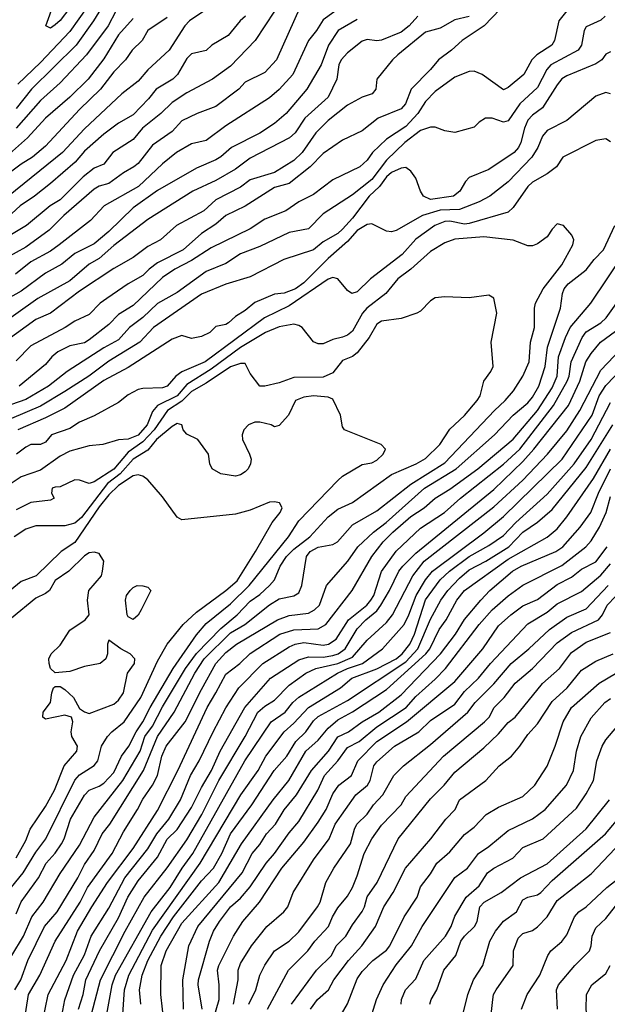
# Model space of a CAD drawing. Header units: metres. Extents: x -51132 to -49532, y -231222 to -229437.
# Tile 302 of 334: x -49998 to -49938, y -229773 to -229672. Entities that reach past the tile are written whole.
import ezdxf

# ---------------------------------------------------------------- set-up
doc = ezdxf.new("R2010")
doc.units = ezdxf.units.M
doc.layers.add('CONTOUR_INDEX', color=1, linetype='Continuous')
doc.layers.add('CONTOUR_INTER', color=3, linetype='Continuous')

msp = doc.modelspace()

# ---------------------------------------------------------------- linework, layer by layer
at = {"layer": 'CONTOUR_INDEX'}
for points, elevation in [([(-49988.85, -229669.26), (-49990.65, -229672.26), (-49992.42, -229674.76), (-49997, -229679.26), (-49998.58, -229681.25)], 50), ([(-49957.35, -229671.76), (-49958.24, -229672.76), (-49959.08, -229673.41), (-49961.08, -229674.23), (-49961.58, -229674.29), (-49962.58, -229674.16), (-49963.08, -229674.33), (-49964.58, -229675.53), (-49965.25, -229676.26), (-49965.46, -229676.76), (-49965.67, -229678.26), (-49966.58, -229680.1), (-49968.95, -229682.26), (-49969.97, -229683.76), (-49970.53, -229684.26), (-49974.58, -229686.37), (-49976.08, -229687.47), (-49978.08, -229688.66), (-49980.44, -229689.76), (-49985.08, -229692.67), (-49988.58, -229695.33), (-49990.08, -229696.67), (-49991.08, -229697.26), (-49993.08, -229698.96), (-49996.36, -229700.76), (-50002.68, -229705.26)], 40), ([(-49975.04, -229671.76), (-49975.6, -229672.26), (-49976.82, -229673.76), (-49978.5, -229674.76), (-49979.08, -229675.31), (-49980.58, -229675.63), (-49981.08, -229676.13), (-49982.03, -229677.76), (-49982.5, -229678.26), (-49984.23, -229679.26), (-49985.01, -229680.26), (-49986.58, -229681.89), (-49988.08, -229682.77), (-49989.58, -229683.9), (-49991.58, -229685.65), (-49992.54, -229686.76), (-49995.08, -229688.96), (-49996.69, -229690.26), (-49998.18, -229691.26), (-50000.39, -229693.26)], 45), ([(-49937.58, -229675.45), (-49938.08, -229675.68), (-49938.49, -229676.26), (-49939.08, -229676.68), (-49942.08, -229677.9), (-49942.58, -229678.22), (-49943.08, -229678.81), (-49944.58, -229681.19), (-49945.58, -229681.93), (-49946.08, -229682.47), (-49946.43, -229683.26), (-49946.81, -229684.76), (-49947.04, -229685.26), (-49947.47, -229685.76), (-49950.08, -229687.52), (-49952.08, -229688.33), (-49952.48, -229688.76), (-49953.04, -229689.76), (-49953.71, -229690.26), (-49956.08, -229690.6), (-49956.77, -229690.26), (-49957.09, -229689.76), (-49957.58, -229688.4), (-49958.08, -229687.7), (-49958.58, -229687.32), (-49959.08, -229687.37), (-49960.08, -229687.84), (-49960.58, -229688.28), (-49961.31, -229689.26), (-49962.37, -229690.26), (-49964.08, -229692.53), (-49965.08, -229693.64), (-49965.58, -229694.09), (-49967.08, -229694.95), (-49968.08, -229695.77), (-49971.11, -229696.76), (-49974.58, -229698.55), (-49977.08, -229699.29), (-49979.58, -229700.32), (-49984.49, -229703.76), (-49985.88, -229705.26), (-49989.08, -229707.22), (-49991.14, -229708.76), (-49993.58, -229710.32), (-49996.08, -229711.84), (-49999.08, -229713.08)], 35), ([(-49994.62, -229778.26), (-49993.58, -229772.8), (-49992.7, -229770.26), (-49991.58, -229768.17), (-49990.88, -229766.26), (-49989.08, -229763.39), (-49987.44, -229760.26), (-49985.08, -229757.29), (-49984.16, -229755.76), (-49982.92, -229754.26), (-49981.71, -229752.26), (-49980.7, -229749.76), (-49979.79, -229748.26), (-49978.37, -229745.26), (-49977.08, -229742.81), (-49975.75, -229740.76), (-49973.27, -229738.26), (-49970.58, -229736.55), (-49969.95, -229736.26), (-49969.08, -229736.11), (-49967.08, -229736.39), (-49966.52, -229736.26), (-49965.76, -229735.76), (-49964.49, -229733.76), (-49962.61, -229732.26), (-49962.18, -229731.76), (-49961.89, -229731.26), (-49961.08, -229728.81), (-49959.58, -229726.71), (-49957.08, -229724.36), (-49954.63, -229722.76), (-49952.98, -229721.26), (-49948.58, -229717.77), (-49946.91, -229716.26), (-49943.45, -229711.76), (-49942.03, -229709.26), (-49941.85, -229708.76), (-49941.64, -229707.26), (-49940.5, -229704.76), (-49940.08, -229704.18), (-49938.58, -229703.26), (-49938.04, -229702.76), (-49936.26, -229700.26)], 35), ([(-49998.58, -229763.95), (-49998.08, -229762.72), (-49996.31, -229760.26), (-49995.51, -229758.76), (-49994.58, -229757.74), (-49993.93, -229756.76), (-49993.65, -229756.26), (-49993, -229754.26), (-49991.58, -229751.78), (-49991.08, -229751.27), (-49990.08, -229750.87), (-49989.58, -229750.53), (-49988.58, -229749.45), (-49987.78, -229747.76), (-49987.03, -229746.76), (-49986.28, -229745.26), (-49985.58, -229744.24), (-49984.84, -229742.76), (-49982.48, -229738.76), (-49980.08, -229735.31), (-49979.08, -229734.15), (-49976.58, -229732.14), (-49974.68, -229730.26), (-49970.65, -229725.26), (-49969.58, -229723.59), (-49965.58, -229719.46), (-49965.08, -229719.03), (-49963.08, -229717.82), (-49962.08, -229717.66), (-49961.58, -229717.39), (-49960.93, -229716.76), (-49960.68, -229716.26), (-49961.13, -229715.76), (-49964.89, -229714.26), (-49965.08, -229713.95), (-49965.31, -229712.76), (-49966.08, -229711.12), (-49966.58, -229710.92), (-49968.08, -229710.77), (-49969.08, -229710.9), (-49969.91, -229711.26), (-49970.63, -229712.76), (-49971.58, -229713.82), (-49972.08, -229713.96), (-49972.43, -229713.76), (-49973.58, -229713.47), (-49974.08, -229713.48), (-49974.75, -229713.76), (-49975.23, -229714.26), (-49975.38, -229714.76), (-49975.36, -229715.26), (-49974.64, -229716.76), (-49974.48, -229717.26), (-49974.54, -229717.76), (-49974.77, -229718.26), (-49975.08, -229718.58), (-49975.58, -229718.88), (-49976.08, -229719), (-49977.58, -229718.78), (-49978.48, -229718.26), (-49978.72, -229717.76), (-49978.86, -229716.76), (-49979.94, -229715.26), (-49981.08, -229714.7), (-49981.45, -229714.26), (-49981.58, -229713.76), (-49982.08, -229713.62), (-49982.58, -229713.9), (-49984.2, -229715.26), (-49985.08, -229716.33), (-49986.58, -229717.28), (-49987.92, -229718.76), (-49989.2, -229719.76), (-49991.87, -229723.26), (-49992.58, -229723.85), (-49993.58, -229724.11), (-49996.58, -229724.11), (-49997.58, -229724.47), (-49998.78, -229725.26)], 30), ([(-49985.78, -229773.26), (-49985.93, -229771.76), (-49985.65, -229770.26), (-49985.09, -229768.76), (-49983.75, -229766.26), (-49982.44, -229764.26), (-49979.58, -229760.59), (-49978.35, -229759.26), (-49977.48, -229757.76), (-49976.58, -229755.76), (-49974.39, -229752.76), (-49972.12, -229749.26), (-49970.82, -229747.76), (-49969.89, -229746.26), (-49968.87, -229745.26), (-49968.08, -229744.15), (-49967.58, -229743.69), (-49964.58, -229742.06), (-49958.58, -229738.09), (-49957.38, -229736.76), (-49956.08, -229733.72), (-49955, -229731.76), (-49954.27, -229730.76), (-49953.08, -229729.49), (-49952.08, -229728.63), (-49950.4, -229727.76), (-49948.04, -229726.26), (-49946.58, -229724.78), (-49945.08, -229723.74), (-49943.58, -229722.45), (-49940.08, -229718.14), (-49937.36, -229713.76)], 40), ([(-49976.28, -229773.26), (-49975.81, -229770.76), (-49975.8, -229769.76), (-49975.58, -229769.08), (-49974.42, -229767.26), (-49972.87, -229765.26), (-49971.1, -229763.76), (-49970.69, -229763.26), (-49970.17, -229761.76), (-49968.08, -229758.42), (-49966.46, -229756.26), (-49965.86, -229754.76), (-49963.74, -229751.76), (-49962.54, -229750.76), (-49962.25, -229750.26), (-49961.89, -229748.76), (-49961.58, -229748.35), (-49959.77, -229746.76), (-49957.27, -229745.26), (-49956.08, -229744.1), (-49953.58, -229742.44), (-49952.58, -229741.12), (-49951.14, -229739.76), (-49949.9, -229738.26), (-49946.08, -229734.17), (-49944.08, -229733), (-49943.08, -229732.14), (-49940.58, -229730.87), (-49938.58, -229729.17), (-49937.58, -229728.01)], 45), ([(-49965.21, -229774.26), (-49964.58, -229773.2), (-49963.58, -229770.64), (-49963.08, -229769.9), (-49961.97, -229768.76), (-49960.58, -229767.69), (-49960.25, -229767.26), (-49958.78, -229764.26), (-49957.43, -229762.26), (-49957.08, -229761.2), (-49956.08, -229759.87), (-49955.43, -229758.76), (-49954.08, -229757.59), (-49952.58, -229755.82), (-49951.58, -229755.07), (-49950.35, -229753.76), (-49949.08, -229753), (-49946.58, -229751.9), (-49945.35, -229750.76), (-49944.08, -229748.81), (-49943.26, -229746.76), (-49942.46, -229744.26), (-49941.61, -229742.76), (-49938.77, -229740.26), (-49937.08, -229739.29)], 50), ([(-49949.95, -229775.26), (-49949.68, -229772.76), (-49949.59, -229772.26), (-49949.32, -229771.76), (-49947.58, -229769.26), (-49947.56, -229767.76), (-49947.08, -229766.48), (-49946.58, -229766), (-49945.58, -229765.67), (-49945.08, -229765.31), (-49944.08, -229764.26), (-49943.08, -229762.61), (-49939.58, -229759.86), (-49937.1, -229757.26)], 55)]:
    msp.add_lwpolyline(points, dxfattribs=dict(at, elevation=elevation))
at = {"layer": 'CONTOUR_INTER'}
for points, elevation in [([(-49992.08, -229669.59), (-49994.08, -229672.22), (-49994.58, -229672.67), (-49995.08, -229673.02), (-49995.54, -229672.76), (-49992.84, -229665.26)], 52), ([(-49962.08, -229668.53), (-49967.08, -229672.14), (-49967.75, -229673.26), (-49968.58, -229674.26), (-49970.21, -229677.76), (-49971.58, -229679.32), (-49972.58, -229680.15), (-49977.08, -229683.03), (-49979.08, -229684.55), (-49980.58, -229684.89), (-49982.13, -229685.76), (-49983.58, -229686.95), (-49986.03, -229689.26), (-49989.56, -229691.26), (-49990.97, -229692.76), (-49994.19, -229695.26), (-49995.08, -229695.92), (-49997.08, -229697), (-49998.67, -229698.26)], 42), ([(-49969.41, -229670.76), (-49971.86, -229676.26), (-49973.08, -229677.57), (-49975.08, -229678.56), (-49975.72, -229679.26), (-49978.08, -229681.06), (-49980.01, -229681.76), (-49981.58, -229682.54), (-49982.58, -229683.61), (-49984.58, -229685.01), (-49986.08, -229686.89), (-49986.51, -229687.26), (-49987.58, -229687.86), (-49989.08, -229688.97), (-49990.08, -229689.23), (-49990.58, -229689.55), (-49993.71, -229692.26), (-49995.2, -229693.76), (-49997.58, -229695.51), (-49999.58, -229696.58)], 43), ([(-49978.08, -229670.44), (-49980.81, -229672.26), (-49981.27, -229672.76), (-49982.88, -229675.26), (-49985.08, -229677.3), (-49986.08, -229678.46), (-49987.76, -229679.76), (-49991.58, -229683.36), (-49993.82, -229685.76), (-49999.39, -229690.26)], 46), ([(-49948.08, -229670.21), (-49950.54, -229672.76), (-49952.82, -229674.26), (-49953.91, -229675.26), (-49955.26, -229676.26), (-49956.05, -229677.26), (-49958.06, -229679.26), (-49958.63, -229680.76), (-49959.08, -229681.29), (-49961.44, -229682.26), (-49963.08, -229683.55), (-49965.08, -229684.5), (-49967.08, -229685.89), (-49968.4, -229687.26), (-49970.58, -229688.96), (-49972.08, -229689.37), (-49975.08, -229691.27), (-49977.08, -229692.24), (-49978.08, -229693.12), (-49979.58, -229694.1), (-49981.45, -229695.76), (-49984.08, -229697.12), (-49984.95, -229697.76), (-49985.58, -229698.42), (-49987.08, -229699.25), (-49989.29, -229700.76), (-49989.95, -229701.26), (-49991.08, -229702.43), (-49992.58, -229703.11), (-49993.57, -229703.76), (-49997.08, -229705.63), (-49998.58, -229707.18)], 38), ([(-49991.23, -229670.76), (-49993.08, -229673.34), (-49996.08, -229676.54), (-49998.4, -229678.76)], 51), ([(-49952.08, -229671.81), (-49953.58, -229672.14), (-49955.08, -229673), (-49956.58, -229673.41), (-49959.41, -229675.76), (-49959.97, -229676.26), (-49961.57, -229678.26), (-49961.68, -229679.26), (-49962.04, -229679.76), (-49963.08, -229680.09), (-49964.58, -229680.91), (-49966.58, -229682.49), (-49967.82, -229683.76), (-49969.25, -229685.76), (-49970.08, -229686.58), (-49972.08, -229687.84), (-49974.58, -229688.58), (-49975.58, -229689.34), (-49978.08, -229690.63), (-49979.32, -229691.76), (-49982.12, -229693.26), (-49983.79, -229694.76), (-49985.08, -229695.42), (-49986.58, -229696.56), (-49988.58, -229697.68), (-49992.08, -229700.03), (-49995.08, -229702.27), (-49996.58, -229702.93), (-50001.58, -229706.52)], 39), ([(-49963.58, -229672.12), (-49965.54, -229673.26), (-49966.53, -229674.76), (-49967.27, -229676.76), (-49968.77, -229679.26), (-49970.87, -229681.76), (-49972.08, -229682.81), (-49973.58, -229683.78), (-49976.49, -229685.26), (-49977.58, -229686.23), (-49978.08, -229686.53), (-49980.08, -229687.38), (-49984.08, -229689.67), (-49986.58, -229691.45), (-49989.08, -229693.9), (-49990.58, -229695.16), (-49992.58, -229696.16), (-49993.91, -229697.26), (-49995.58, -229698.18), (-49998.08, -229700), (-50001.22, -229701.76)], 41), ([(-49983.08, -229671.9), (-49985.07, -229673.26), (-49985.64, -229674.26), (-49986.69, -229675.26), (-49987.36, -229676.26), (-49988.58, -229677.49), (-49989.92, -229679.26), (-49992.08, -229681.37), (-49995.58, -229685.11), (-49996.92, -229686.26), (-49998.08, -229686.97), (-50000.08, -229688.49)], 47), ([(-49986.58, -229672.01), (-49988.08, -229673.69), (-49989.58, -229676.17), (-49991.19, -229678.26), (-49993.08, -229680.09), (-49995.59, -229682.26), (-49997.42, -229684.26), (-49999.58, -229686.17)], 48), ([(-49972.08, -229671.26), (-49974.05, -229674.26), (-49976.58, -229676.91), (-49978.45, -229678.26), (-49981.08, -229679.64), (-49982.58, -229680.65), (-49983.74, -229681.76), (-49985.62, -229683.26), (-49986.58, -229684.44), (-49988.65, -229685.76), (-49989.58, -229686.96), (-49990.58, -229687.4), (-49991.7, -229688.26), (-49994.08, -229690.65), (-49995.1, -229691.26), (-49997.51, -229693.26), (-49999.08, -229694.2)], 44), ([(-49938.14, -229671.76), (-49938.58, -229672.18), (-49940.08, -229672.87), (-49940.31, -229673.26), (-49940.58, -229674.76), (-49940.92, -229675.26), (-49943.73, -229676.76), (-49944.14, -229677.26), (-49945.08, -229679.09), (-49946.88, -229680.76), (-49948.08, -229682.54), (-49948.58, -229682.65), (-49949.73, -229682.26), (-49950.43, -229682.26), (-49951.08, -229682.65), (-49951.58, -229683.16), (-49953.58, -229683.72), (-49954.58, -229683.55), (-49955.58, -229683.18), (-49956.08, -229683.17), (-49957.08, -229683.51), (-49958.69, -229684.76), (-49960.58, -229686.56), (-49962.08, -229688.54), (-49964.08, -229690.11), (-49967.08, -229692.08), (-49968.58, -229693.61), (-49970.58, -229693.98), (-49973.58, -229695.43), (-49975.58, -229696.17), (-49977.08, -229697.16), (-49979.08, -229697.98), (-49982.08, -229700.17), (-49984.08, -229701.29), (-49985.58, -229702.72), (-49986.96, -229703.76), (-49988.08, -229705.01), (-49989.58, -229705.84), (-49993.37, -229708.26), (-49995.28, -229709.76), (-49997.58, -229711.15), (-49999.08, -229711.64)], 36), ([(-49988.36, -229671.26), (-49989.13, -229672.76), (-49991.36, -229675.76), (-49994.08, -229678.63), (-49996.08, -229680.43), (-49998.58, -229683.28)], 49), ([(-49942.08, -229671.22), (-49942.88, -229672.26), (-49943.34, -229674.26), (-49943.62, -229674.76), (-49945.16, -229675.76), (-49945.65, -229676.26), (-49946.48, -229677.76), (-49948.08, -229679.1), (-49948.58, -229679.33), (-49950.76, -229677.76), (-49951.58, -229677.41), (-49952.08, -229677.45), (-49953.58, -229678.04), (-49955.58, -229679.51), (-49956.58, -229680.54), (-49957.36, -229681.76), (-49958.58, -229683.11), (-49960.58, -229684.4), (-49962.01, -229685.76), (-49962.58, -229686.56), (-49963.32, -229687.26), (-49966.08, -229688.57), (-49968.08, -229690.1), (-49969.58, -229690.85), (-49970.92, -229691.76), (-49973.08, -229692.62), (-49974.58, -229693.6), (-49978.58, -229695.58), (-49980.58, -229696.86), (-49982.31, -229697.76), (-49983.58, -229698.6), (-49986.58, -229701.49), (-49988.08, -229702.43), (-49989.08, -229703.45), (-49991.08, -229705.02), (-49991.58, -229705.31), (-49993.08, -229705.62), (-49994.3, -229706.26), (-49994.92, -229706.76), (-49995.58, -229707.56), (-49998.28, -229709.76)], 37), ([(-49937.58, -229679.76), (-49938.08, -229679.63), (-49939.08, -229680), (-49942.08, -229682.49), (-49944.08, -229683.51), (-49944.58, -229684.11), (-49945.06, -229685.26), (-49945.68, -229686.26), (-49948.08, -229688.79), (-49949.96, -229690.26), (-49951.08, -229690.84), (-49953.08, -229691.63), (-49955.08, -229691.69), (-49956.89, -229692.26), (-49959.58, -229693.77), (-49960.08, -229693.91), (-49960.58, -229693.85), (-49962.08, -229693.09), (-49962.58, -229693.17), (-49963.58, -229693.78), (-49964.58, -229694.93), (-49966.58, -229696.65), (-49969.08, -229699.15), (-49969.93, -229699.76), (-49971.08, -229700.23), (-49972.08, -229700.34), (-49974.08, -229701.19), (-49975.08, -229702.01), (-49976.08, -229702.62), (-49976.78, -229703.26), (-49977.08, -229703.44), (-49978.08, -229703.66), (-49978.72, -229704.26), (-49979.58, -229704.68), (-49980.58, -229704.87), (-49981.58, -229704.58), (-49982.58, -229704.93), (-49987.08, -229707.84), (-49989.58, -229709.2), (-49993.58, -229712.03), (-49995.58, -229713.04), (-49998.43, -229714.26)], 34), ([(-49937.58, -229684.68), (-49938.08, -229684.38), (-49939.08, -229684.55), (-49942.49, -229686.26), (-49943.15, -229687.26), (-49944.08, -229687.96), (-49945.58, -229688.82), (-49946.08, -229689.26), (-49947.58, -229691.44), (-49948.08, -229691.89), (-49952.08, -229693.07), (-49952.58, -229693.12), (-49954.08, -229692.83), (-49954.58, -229692.85), (-49955.63, -229693.26), (-49957.58, -229694.67), (-49958.97, -229696.26), (-49962.21, -229698.76), (-49963.58, -229700.1), (-49964.15, -229700.26), (-49964.58, -229699.94), (-49965.58, -229698.76), (-49966.08, -229698.61), (-49966.58, -229698.78), (-49970.58, -229701.53), (-49973.1, -229702.76), (-49979.2, -229707.26), (-49981.58, -229708.3), (-49982.2, -229708.76), (-49983.08, -229709.77), (-49983.58, -229709.94), (-49985.58, -229710), (-49986.08, -229710.13), (-49987.08, -229710.66), (-49988.08, -229711.45), (-49990.58, -229712.81), (-49992.08, -229713.47), (-49993.08, -229714.11), (-49994.96, -229714.76), (-49995.58, -229715.52), (-49996.08, -229715.75), (-49997.08, -229715.75), (-49997.58, -229716.03), (-49998.55, -229716.76)], 33), ([(-49998.73, -229771.76), (-49998.12, -229770.76), (-49997.38, -229768.76), (-49995.69, -229765.26), (-49994.39, -229763.76), (-49992.26, -229760.26), (-49991.58, -229758.91), (-49990.58, -229757.45), (-49989.76, -229755.76), (-49988.98, -229754.76), (-49985.51, -229749.26), (-49984.08, -229745.77), (-49982.38, -229743.26), (-49980.26, -229739.26), (-49979.28, -229737.76), (-49976.58, -229735.1), (-49975.12, -229734.26), (-49972.58, -229732.23), (-49971.58, -229731.62), (-49970.08, -229731.3), (-49969.58, -229731.01), (-49969.27, -229730.26), (-49968.78, -229727.26), (-49968.4, -229726.76), (-49967.58, -229726.3), (-49966.08, -229726.03), (-49965.62, -229725.76), (-49964.08, -229724.01), (-49961.58, -229722.56), (-49958.08, -229719.84), (-49954.58, -229717.66), (-49949.48, -229712.26), (-49948.39, -229711.26), (-49947.55, -229710.26), (-49946.58, -229708.76), (-49945.95, -229707.26), (-49945.81, -229705.26), (-49945.4, -229703.76), (-49945.4, -229701.76), (-49945.28, -229701.26), (-49944.51, -229699.76), (-49942.58, -229697.31), (-49941.47, -229695.26), (-49941.34, -229694.76), (-49941.55, -229694.26), (-49942.41, -229693.26), (-49943.08, -229693.11), (-49943.58, -229693.64), (-49944.08, -229694.43), (-49945.08, -229695.17), (-49945.58, -229695.37), (-49946.08, -229695.36), (-49947.58, -229694.79), (-49950.58, -229694.45), (-49953.58, -229694.69), (-49954.58, -229695.04), (-49956.08, -229695.94), (-49958.08, -229697.75), (-49959.42, -229698.76), (-49960.66, -229700.26), (-49962.61, -229701.76), (-49963.04, -229702.26), (-49964.08, -229704.11), (-49964.58, -229704.52), (-49965.08, -229704.74), (-49966.08, -229704.97), (-49967.08, -229705.41), (-49967.58, -229705.44), (-49968.08, -229705.22), (-49969.22, -229703.76), (-49969.58, -229703.53), (-49970.08, -229703.41), (-49971.58, -229703.68), (-49972.99, -229704.26), (-49975.58, -229705.81), (-49978.58, -229708.04), (-49981.08, -229709.6), (-49982.08, -229710.77), (-49984.08, -229711.76), (-49984.58, -229712.38), (-49985.14, -229713.76), (-49986.08, -229714.79), (-49987.08, -229715.23), (-49988.08, -229715.27), (-49989.7, -229715.76), (-49991.08, -229715.9), (-49993.08, -229716.46), (-49994.08, -229716.97), (-49996.08, -229718.39), (-49998.08, -229719.09), (-49999.09, -229719.76)], 32), ([(-49997.87, -229775.76), (-49997.31, -229772.26), (-49996.15, -229770.26), (-49994.58, -229766.77), (-49992.03, -229762.76), (-49991.26, -229761.26), (-49988.75, -229757.76), (-49987.58, -229755.54), (-49986.12, -229753.26), (-49985.58, -229752.18), (-49984.58, -229750.76), (-49984.09, -229749.76), (-49983.65, -229747.76), (-49983.21, -229746.76), (-49981.24, -229744.26), (-49979.58, -229740.91), (-49978.08, -229738.25), (-49977.08, -229737.13), (-49975.96, -229736.26), (-49971.75, -229733.76), (-49970.58, -229733.32), (-49968.58, -229733.08), (-49967.97, -229732.76), (-49967.44, -229732.26), (-49966.73, -229730.26), (-49964.54, -229727.76), (-49963.51, -229726.26), (-49961.93, -229724.76), (-49960.6, -229723.76), (-49956.69, -229720.26), (-49953.44, -229718.26), (-49949.51, -229714.76), (-49947.58, -229712.76), (-49946.08, -229711.5), (-49945.58, -229710.92), (-49944.94, -229709.76), (-49944.29, -229707.76), (-49944.06, -229705.76), (-49942.73, -229701.76), (-49942.53, -229700.26), (-49942.34, -229699.76), (-49941.94, -229699.26), (-49940.08, -229697.83), (-49939.28, -229696.76), (-49938.3, -229695.76), (-49937.15, -229693.26)], 33), ([(-49995.93, -229775.26), (-49995.29, -229772.26), (-49993.45, -229768.76), (-49992.28, -229765.76), (-49990.83, -229763.26), (-49989.2, -229760.76), (-49986.59, -229757.26), (-49984.08, -229753.35), (-49982.01, -229749.26), (-49979, -229742.76), (-49978.08, -229741.28), (-49977.08, -229739.34), (-49975.64, -229738.26), (-49974.58, -229737.22), (-49971.53, -229735.26), (-49970.08, -229734.79), (-49967.58, -229734.71), (-49966.8, -229734.26), (-49964.11, -229730.76), (-49962.09, -229727.26), (-49960.93, -229725.76), (-49959.93, -229724.76), (-49958.08, -229723.15), (-49956.73, -229722.26), (-49955.6, -229721.26), (-49954.08, -229720.36), (-49951.22, -229718.26), (-49947.58, -229715.2), (-49945.08, -229712.26), (-49943.58, -229709.94), (-49943.06, -229708.76), (-49942.92, -229706.76), (-49942.22, -229704.76), (-49941.72, -229703.76), (-49939.61, -229701.26), (-49936.26, -229696.26)], 34), ([(-49999.03, -229768.26), (-49997.85, -229766.26), (-49996.99, -229764.26), (-49995.81, -229762.76), (-49994.08, -229759.82), (-49992.08, -229756.9), (-49990.58, -229754.04), (-49987.65, -229750.26), (-49985.87, -229747.26), (-49985.39, -229745.76), (-49984.58, -229744.68), (-49983.58, -229742.69), (-49981.22, -229738.76), (-49980.08, -229737.24), (-49977.58, -229734.65), (-49975.91, -229733.26), (-49974.58, -229731.84), (-49973.58, -229731.18), (-49972.58, -229730.26), (-49972.08, -229729.67), (-49971.5, -229728.26), (-49970.83, -229727.26), (-49970.08, -229726.51), (-49968.46, -229725.26), (-49966.58, -229723.18), (-49965.58, -229722.39), (-49964.08, -229721.73), (-49960.08, -229718.83), (-49957.53, -229717.76), (-49956.58, -229717.19), (-49955.1, -229715.76), (-49954.08, -229714.18), (-49952.58, -229712.79), (-49951.28, -229711.26), (-49950.98, -229710.76), (-49950.59, -229709.26), (-49949.86, -229708.26), (-49949.64, -229707.76), (-49949.84, -229705.26), (-49949.27, -229702.26), (-49949.58, -229700.75), (-49950.08, -229700.44), (-49952.08, -229700.71), (-49954.58, -229700.6), (-49955.58, -229700.71), (-49956.08, -229701.02), (-49957.08, -229702.06), (-49957.48, -229702.26), (-49959.08, -229702.81), (-49961.08, -229703.09), (-49961.58, -229703.39), (-49962.35, -229704.76), (-49963.58, -229706.34), (-49964.08, -229706.71), (-49965.08, -229707.15), (-49966.08, -229708.41), (-49967.08, -229708.86), (-49970.08, -229708.89), (-49971.58, -229709.44), (-49973.08, -229709.78), (-49973.58, -229709.77), (-49974.58, -229708.48), (-49975.08, -229707.45), (-49975.58, -229707.45), (-49976.58, -229707.79), (-49979.08, -229709.47), (-49980.58, -229710.31), (-49981.58, -229711.3), (-49983.06, -229712.26), (-49984.44, -229714.26), (-49985.58, -229715.48), (-49987.08, -229716.56), (-49988.58, -229718.31), (-49990.58, -229719.6), (-49991.08, -229719.77), (-49992.08, -229719.42), (-49992.58, -229719.41), (-49994.08, -229720.11), (-49994.58, -229720.13), (-49994.88, -229720.26), (-49994.97, -229720.76), (-49994.69, -229721.26), (-49995.08, -229721.48), (-49997.08, -229721.73), (-49998.58, -229722.49)], 31), ([(-49992.19, -229773.76), (-49991.7, -229772.26), (-49991.45, -229770.76), (-49990.05, -229767.76), (-49988.08, -229764.39), (-49987.13, -229762.26), (-49986.08, -229760.56), (-49984.08, -229758.13), (-49983.08, -229756.3), (-49982.08, -229755.32), (-49980.58, -229753.05), (-49979.58, -229750.98), (-49978.55, -229749.26), (-49977.64, -229747.26), (-49975.12, -229742.76), (-49972.48, -229739.76), (-49969.58, -229737.89), (-49968.58, -229737.57), (-49967.08, -229737.59), (-49966.08, -229737.45), (-49965.54, -229737.26), (-49964.82, -229736.76), (-49963.58, -229734.7), (-49962.7, -229733.76), (-49961.58, -229732.85), (-49961.15, -229732.26), (-49960.26, -229730.76), (-49959.32, -229728.76), (-49958.91, -229728.26), (-49957.58, -229726.91), (-49949.58, -229720.4), (-49946.58, -229717.51), (-49945.46, -229716.26), (-49941.91, -229711.76), (-49940.73, -229709.26), (-49940.13, -229707.26), (-49939.58, -229706.42), (-49938.63, -229705.26), (-49937.08, -229704.14)], 36), ([(-49990.85, -229774.26), (-49989.92, -229770.76), (-49987.4, -229765.76), (-49985.44, -229762.26), (-49983.08, -229759.23), (-49981.08, -229756.35), (-49979.52, -229753.76), (-49977.79, -229750.26), (-49975.08, -229745.74), (-49973.77, -229743.26), (-49973.08, -229742.64), (-49972.08, -229742.01), (-49970.58, -229740.47), (-49968.87, -229739.26), (-49967.84, -229738.76), (-49965.58, -229738.25), (-49964.08, -229737.59), (-49962.58, -229735.85), (-49960.58, -229734.06), (-49959.96, -229733.26), (-49957.89, -229729.26), (-49956.71, -229727.76), (-49949.58, -229722.15), (-49946.58, -229719.43), (-49944.04, -229716.76), (-49942.08, -229714.35), (-49940.74, -229712.26), (-49938.58, -229708.12), (-49935.86, -229705.26)], 37), ([(-49989.55, -229775.76), (-49988.72, -229771.26), (-49988.38, -229770.26), (-49984.73, -229763.76), (-49982.77, -229761.26), (-49981.56, -229759.26), (-49980.45, -229757.76), (-49975.11, -229748.26), (-49972.42, -229744.26), (-49970.98, -229743.26), (-49970.2, -229742.26), (-49969.58, -229741.71), (-49965.61, -229739.26), (-49964.58, -229738.76), (-49963.03, -229738.26), (-49960.98, -229736.76), (-49958.78, -229734.26), (-49958.28, -229733.26), (-49957.55, -229731.26), (-49956.58, -229729.68), (-49955.85, -229728.76), (-49950.58, -229724.84), (-49948.58, -229723.15), (-49942.54, -229717.26), (-49939.46, -229712.76), (-49938.76, -229710.76), (-49938.08, -229709.72), (-49933.58, -229705.06)], 38), ([(-49987.65, -229774.26), (-49987.46, -229771.76), (-49987.01, -229770.26), (-49984.58, -229765.64), (-49979.7, -229758.76), (-49975.54, -229751.76), (-49973.76, -229749.26), (-49972.96, -229747.76), (-49971.08, -229745.26), (-49970.08, -229744.4), (-49968.58, -229742.79), (-49965.31, -229740.76), (-49964.15, -229739.76), (-49961.58, -229738.8), (-49959.59, -229737.76), (-49958.97, -229737.26), (-49958.17, -229736.26), (-49957.71, -229735.26), (-49956.58, -229731.72), (-49955.08, -229729.65), (-49954.12, -229728.76), (-49952.08, -229727.26), (-49950.08, -229726.14), (-49948.58, -229725.1), (-49947.32, -229723.76), (-49944.08, -229720.87), (-49941.33, -229717.76), (-49939.59, -229715.26), (-49937.58, -229711.46)], 39), ([(-49983.24, -229776.76), (-49983.73, -229772.26), (-49983.69, -229769.26), (-49983.21, -229767.76), (-49981.58, -229764.91), (-49977.8, -229760.76), (-49975.45, -229756.76), (-49972.22, -229752.26), (-49970.62, -229750.26), (-49968.87, -229747.26), (-49967.58, -229746.14), (-49966.58, -229744.89), (-49965.58, -229744.03), (-49964.08, -229743.23), (-49960.58, -229740.94), (-49956.55, -229737.26), (-49956.14, -229736.76), (-49955.18, -229734.76), (-49954.45, -229733.76), (-49953.35, -229731.76), (-49952.58, -229730.76), (-49948.08, -229727.53), (-49944.08, -229725.29), (-49943.08, -229724.42), (-49942.08, -229723.21), (-49939.32, -229719.26), (-49937.58, -229716.23)], 41), ([(-49981.4, -229773.76), (-49981.48, -229770.76), (-49980.88, -229767.26), (-49979.96, -229765.26), (-49975.38, -229759.76), (-49974.36, -229757.76), (-49973.58, -229756.85), (-49972.88, -229755.76), (-49971.96, -229754.76), (-49971.08, -229753.27), (-49969.82, -229751.76), (-49968.29, -229749.26), (-49966.54, -229747.26), (-49965.58, -229745.78), (-49964.49, -229745.26), (-49963.08, -229744.23), (-49961.36, -229743.26), (-49959.08, -229741.47), (-49955.04, -229737.26), (-49953.51, -229735.26), (-49952.58, -229733.73), (-49950.91, -229731.76), (-49949.96, -229730.76), (-49947.66, -229728.76), (-49946.75, -229728.26), (-49943.2, -229726.76), (-49942.48, -229726.26), (-49940.69, -229724.26), (-49939.6, -229722.76), (-49938.84, -229720.76), (-49937.58, -229718.28)], 42), ([(-49999.52, -229761.76), (-49997.86, -229759.76), (-49996.58, -229757.62), (-49995.53, -229756.26), (-49992.58, -229750.25), (-49992.08, -229749.7), (-49990.58, -229748.73), (-49990.19, -229748.26), (-49989.82, -229746.76), (-49989.22, -229745.76), (-49988.77, -229745.26), (-49987.49, -229744.26), (-49985.78, -229741.76), (-49984.08, -229738), (-49983.09, -229736.26), (-49981.44, -229734.26), (-49980.08, -229732.98), (-49977.08, -229730.77), (-49975.92, -229729.76), (-49974.02, -229726.76), (-49972.33, -229723.76), (-49971.48, -229722.76), (-49971.3, -229722.26), (-49971.55, -229721.76), (-49972.08, -229721.64), (-49972.58, -229721.69), (-49974.58, -229722.52), (-49976.08, -229722.91), (-49981.58, -229723.49), (-49982.08, -229723.24), (-49983.58, -229721.13), (-49985.08, -229719.38), (-49985.58, -229719.03), (-49986.08, -229718.88), (-49986.58, -229718.97), (-49988.08, -229719.97), (-49989.08, -229720.94), (-49990.08, -229722.16), (-49992.58, -229725.82), (-49993.96, -229726.76), (-49996.55, -229729.26), (-49998.08, -229729.85), (-49999.19, -229730.76)], 29), ([(-49979.51, -229773.76), (-49979.92, -229771.26), (-49979.88, -229770.76), (-49978.75, -229766.76), (-49978.33, -229765.76), (-49977.72, -229764.76), (-49976.59, -229763.26), (-49975.58, -229762.34), (-49974.58, -229761.19), (-49972.93, -229758.76), (-49972.06, -229757.76), (-49970.58, -229755.64), (-49969.58, -229754.5), (-49967.62, -229751.26), (-49966.96, -229749.76), (-49965.58, -229748.25), (-49964.58, -229746.9), (-49963.39, -229746.26), (-49961.58, -229744.77), (-49958.56, -229742.76), (-49957.58, -229741.65), (-49955.58, -229739.88), (-49954.51, -229738.76), (-49951.07, -229734.26), (-49949.75, -229732.76), (-49948.08, -229731.32), (-49946.58, -229730.21), (-49942.58, -229728.2), (-49940.13, -229726.26), (-49939.58, -229725.65), (-49938.73, -229724.26), (-49938.05, -229722.76), (-49937.58, -229721.1)], 43), ([(-49978.93, -229776.76), (-49977.77, -229772.76), (-49977.74, -229771.26), (-49977.91, -229769.76), (-49977.79, -229769.26), (-49976.29, -229766.26), (-49975.33, -229764.76), (-49973.61, -229762.76), (-49971.31, -229759.26), (-49969.08, -229756.61), (-49967.58, -229754.56), (-49966.77, -229753.26), (-49966.08, -229751.63), (-49965.48, -229750.76), (-49964.18, -229749.76), (-49963.52, -229748.26), (-49961.56, -229746.26), (-49958.52, -229744.26), (-49953.58, -229740.09), (-49950.71, -229736.76), (-49949.08, -229734.39), (-49947.83, -229733.26), (-49946.58, -229732.32), (-49945.08, -229731.7), (-49943.08, -229730.15), (-49941.58, -229729.39), (-49940.58, -229728.57), (-49939.08, -229727.81), (-49937.92, -229726.26)], 44), ([(-49998.58, -229758.21), (-49997.58, -229756.45), (-49997.14, -229755.26), (-49995.58, -229752.94), (-49994.64, -229751.26), (-49993.66, -229748.76), (-49992.37, -229747.26), (-49992.31, -229746.76), (-49992.89, -229745.76), (-49992.94, -229745.26), (-49992.76, -229744.26), (-49992.9, -229743.76), (-49993.58, -229743.57), (-49995.58, -229743.97), (-49995.85, -229743.76), (-49995.82, -229743.26), (-49995.06, -229742.26), (-49994.94, -229741.26), (-49994.74, -229740.76), (-49994.58, -229740.63), (-49994.08, -229740.61), (-49993.58, -229740.91), (-49992.71, -229741.76), (-49992.08, -229742.87), (-49991.58, -229743.23), (-49991.08, -229743.4), (-49988.58, -229742.42), (-49988.08, -229742.01), (-49987.57, -229741.26), (-49987.15, -229739.26), (-49986.43, -229738.26), (-49986.41, -229737.76), (-49986.89, -229737.26), (-49987.86, -229736.76), (-49989.08, -229735.87), (-49989.23, -229736.26), (-49989.22, -229737.26), (-49989.38, -229737.76), (-49989.97, -229738.26), (-49991.58, -229738.55), (-49993.08, -229739.07), (-49994.58, -229739.23), (-49995.07, -229738.76), (-49995.2, -229738.26), (-49995.22, -229737.76), (-49994.98, -229737.26), (-49994.08, -229736.37), (-49993.08, -229734.82), (-49991.49, -229733.76), (-49991.1, -229733.26), (-49991.26, -229731.76), (-49991.13, -229730.76), (-49989.82, -229729.26), (-49989.72, -229728.76), (-49989.59, -229727.76), (-49990.08, -229726.96), (-49990.58, -229726.82), (-49991.08, -229726.9), (-49991.58, -229727.19), (-49993.17, -229728.76), (-49994.58, -229729.74), (-49995.16, -229730.76), (-49995.58, -229731.08), (-49996.58, -229731.56), (-49999.08, -229733.61)], 28), ([(-49986.17, -229730.26), (-49985.58, -229730.27), (-49985.08, -229730.43), (-49984.78, -229730.76), (-49985.75, -229732.76), (-49986.08, -229733.28), (-49986.58, -229733.73), (-49987.08, -229733.45), (-49987.19, -229733.26), (-49987.37, -229731.76), (-49987.25, -229731.26), (-49986.88, -229730.76), (-49986.58, -229730.45), (-49986.17, -229730.26)], 29), ([(-49974.7, -229773.26), (-49973.99, -229771.76), (-49973.57, -229770.26), (-49973.08, -229769.23), (-49972.08, -229767.77), (-49970.58, -229766.77), (-49969.58, -229765.82), (-49967.67, -229763.26), (-49967.39, -229762.76), (-49966.8, -229760.76), (-49965.99, -229759.26), (-49964.27, -229756.76), (-49963.88, -229755.26), (-49963.63, -229754.76), (-49962.58, -229753.74), (-49961.9, -229752.76), (-49960.95, -229751.76), (-49959.83, -229749.76), (-49958.85, -229748.76), (-49956.08, -229746.58), (-49952.23, -229743.26), (-49951.47, -229742.26), (-49949.58, -229740.35), (-49947.79, -229738.26), (-49945.96, -229736.76), (-49943.86, -229734.76), (-49942.08, -229733.51), (-49940.08, -229732.64), (-49937.83, -229730.26)], 46), ([(-49972.81, -229773.76), (-49970.63, -229769.76), (-49968.67, -229767.76), (-49967.93, -229766.76), (-49966.53, -229765.26), (-49966.12, -229764.26), (-49965.58, -229763.36), (-49964.58, -229762.16), (-49964.08, -229761.26), (-49963.58, -229760.07), (-49962.88, -229757.76), (-49962.07, -229756.26), (-49961.08, -229754.85), (-49959.08, -229752.78), (-49958.58, -229751.93), (-49954.73, -229747.76), (-49950.51, -229744.26), (-49950.05, -229743.76), (-49949.54, -229742.76), (-49948.51, -229741.76), (-49947.37, -229740.26), (-49945.58, -229738.76), (-49943.08, -229736.13), (-49941.58, -229735.06), (-49938.84, -229733.76), (-49938.42, -229733.26), (-49937.94, -229732.26), (-49937.08, -229731.37)], 47), ([(-49970.33, -229773.26), (-49967.77, -229769.76), (-49966.23, -229768.26), (-49965.74, -229767.26), (-49964.74, -229766.26), (-49964.08, -229765.08), (-49963.08, -229763.74), (-49962.84, -229763.26), (-49962.58, -229762.22), (-49961.53, -229760.76), (-49959.39, -229756.26), (-49956.08, -229752.15), (-49954.65, -229750.76), (-49953.58, -229749.41), (-49950.58, -229746.91), (-49949.08, -229745.48), (-49948.08, -229744.32), (-49947.37, -229743.76), (-49944.58, -229740.31), (-49942.82, -229738.76), (-49941.58, -229737.12), (-49940.08, -229736.07), (-49937.58, -229735.08)], 48), ([(-49968.38, -229773.76), (-49967.66, -229772.76), (-49966.53, -229771.76), (-49965.97, -229770.76), (-49964.49, -229768.76), (-49963.12, -229767.26), (-49961.71, -229765.26), (-49960.87, -229763.26), (-49959.88, -229761.76), (-49958.63, -229759.26), (-49956.04, -229756.26), (-49954.5, -229754.26), (-49953.52, -229753.26), (-49953.08, -229752.26), (-49950.37, -229750.26), (-49949.03, -229748.76), (-49947.75, -229747.76), (-49946.88, -229746.76), (-49946.08, -229745.55), (-49945.08, -229744.46), (-49943.58, -229742.17), (-49942.05, -229740.76), (-49940.58, -229738.94), (-49939.08, -229738.02), (-49937.31, -229737.26)], 49), ([(-49962.22, -229774.76), (-49961.59, -229772.76), (-49960.91, -229771.26), (-49959.58, -229769.22), (-49958.02, -229767.26), (-49956.92, -229765.26), (-49953.58, -229760.22), (-49952.27, -229759.26), (-49951.13, -229757.76), (-49950.08, -229757.05), (-49948.08, -229755.4), (-49945.58, -229754.2), (-49944.3, -229753.26), (-49942.09, -229750.76), (-49941.4, -229749.26), (-49941.08, -229747.26), (-49940.64, -229745.76), (-49939.58, -229743.84), (-49938.16, -229742.26), (-49937.58, -229741.84)], 51), ([(-49959.08, -229773.26), (-49959.04, -229772.76), (-49958.62, -229771.76), (-49957.58, -229770.65), (-49956.74, -229768.76), (-49954.52, -229766.26), (-49953.94, -229765.26), (-49953.58, -229764.19), (-49952.39, -229762.26), (-49951.08, -229761.09), (-49950.21, -229759.76), (-49949.58, -229759.29), (-49947.62, -229758.26), (-49946.58, -229757.17), (-49944.51, -229756.26), (-49941.08, -229753.13), (-49940.08, -229751.65), (-49939.35, -229750.26), (-49938.98, -229748.26), (-49938.45, -229746.76), (-49938.08, -229746.1), (-49936.94, -229744.76)], 52), ([(-49956.15, -229773.26), (-49955.99, -229772.76), (-49955.41, -229771.76), (-49954.7, -229769.76), (-49953.47, -229768.26), (-49952.94, -229766.76), (-49952.58, -229766.25), (-49951.54, -229765.26), (-49951.26, -229764.76), (-49951, -229763.26), (-49950.55, -229762.76), (-49948.8, -229761.76), (-49946.83, -229760.26), (-49944.08, -229758.83), (-49940.08, -229755.24), (-49937.71, -229752.26)], 53), ([(-49953.21, -229776.26), (-49952.22, -229772.26), (-49951.64, -229770.76), (-49950.68, -229769.26), (-49949.96, -229766.76), (-49949.41, -229765.76), (-49948.58, -229764.71), (-49947.25, -229763.76), (-49946.58, -229762.53), (-49946.08, -229762.25), (-49945.08, -229762.01), (-49944.74, -229761.76), (-49943.58, -229760.53), (-49938.1, -229755.76), (-49936.42, -229753.76)], 54), ([(-49946.74, -229773.76), (-49946.14, -229772.26), (-49944.86, -229770.26), (-49944.01, -229768.26), (-49943.7, -229767.76), (-49942.58, -229766.8), (-49942.08, -229766.11), (-49941.29, -229764.26), (-49940.85, -229763.76), (-49940.08, -229763.26), (-49937.98, -229761.26), (-49936.71, -229760.26)], 56), ([(-49943.04, -229773.76), (-49943.13, -229771.76), (-49942.92, -229771.26), (-49941.26, -229769.26), (-49939.76, -229767.76), (-49939.57, -229767.26), (-49939.47, -229766.26), (-49939.08, -229765.4), (-49938.08, -229764.45), (-49937.08, -229763.19)], 57), ([(-49937.85, -229790.76), (-49938.2, -229789.26), (-49938.55, -229786.26), (-49940.06, -229782.76), (-49940.85, -229780.26), (-49940.84, -229777.76), (-49940.44, -229776.26), (-49940.03, -229775.26), (-49939.97, -229774.76), (-49940.09, -229773.76), (-49940.06, -229772.26), (-49939.5, -229771.26), (-49938.08, -229770.08), (-49937.62, -229769.26)], 58)]:
    msp.add_lwpolyline(points, dxfattribs=dict(at, elevation=elevation))

doc.saveas('drawing.dxf')
